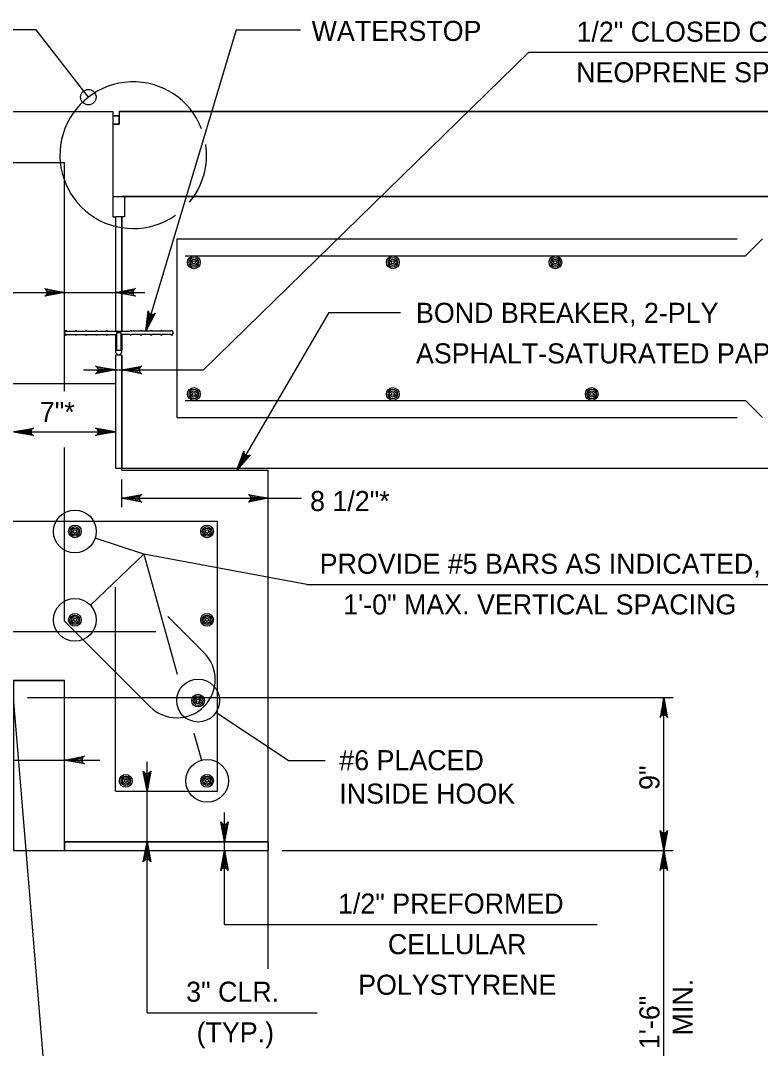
# Model space of a CAD drawing. Extents: x 636530 to 644067, y 294168 to 299122.
# Drawn here: x 641811.4 to 641922.1, y 296650.4 to 296804.1 of the extents above; entities that cross this region are included whole.
import ezdxf

# ---------------------------------------------------------------- set-up
doc = ezdxf.new("R2010")
doc.units = 0
doc.layers.add('1', color=7, linetype='Continuous')

msp = doc.modelspace()

# ---------------------------------------------------------------- linework, layer by layer
at = {"layer": '1'}
for p, q in [((641813.72, 296802.78), (641805.14, 296802.78)), ((641821.52, 296792.69), (641813.72, 296802.78)), ((641843.61, 296802.78), (641830.14, 296757.71)), ((641843.61, 296802.78), (641853.25, 296802.78)), ((641838.76, 296751.9), (641887.44, 296799.43)), ((641887.44, 296799.43), (641938.92, 296799.43)), ((641684.45, 296790.53), (641825.19, 296790.53)), ((641825.19, 296790.53), (641825.19, 296774.78)), ((641825.19, 296789.9), (641826.15, 296789.9)), ((641826.15, 296790.53), (641975.2, 296790.53)), ((641826.15, 296790.53), (641826.15, 296788.63)), ((641825.19, 296788.63), (641826.15, 296788.63)), ((641703.66, 296782.91), (641817.96, 296782.91)), ((641817.96, 296748.71), (641817.96, 296782.91)), ((641975.2, 296777.83), (641826.53, 296777.83)), ((641826.91, 296777.83), (641826.91, 296774.78)), ((641826.91, 296777.83), (641826.91, 296774.78)), ((641825.19, 296774.78), (641825.58, 296774.78)), ((641825.58, 296774.78), (641825.58, 296757.71)), ((641826.91, 296774.78), (641826.53, 296774.78)), ((641826.53, 296774.78), (641826.53, 296757.71)), ((641834.76, 296771.48), (641918.58, 296771.48)), ((641834.76, 296771.48), (641834.76, 296744.81)), ((641919.85, 296768.94), (641922.39, 296771.48)), ((641835.98, 296768.94), (641919.85, 296768.94)), ((641794.44, 296763.5), (641829.98, 296763.5)), ((641857.5, 296760.48), (641843.75, 296736.89)), ((641857.5, 296760.48), (641868.21, 296760.48)), ((641818.15, 296757.86), (641817.92, 296757.46)), ((641817.92, 296757.46), (641818.15, 296757.05)), ((641818.15, 296757.86), (641818.23, 296757.71)), ((641818.23, 296757.2), (641818.15, 296757.05)), ((641818.23, 296757.71), (641819.59, 296757.71)), ((641818.23, 296757.2), (641819.59, 296757.2)), ((641819.67, 296757.86), (641819.59, 296757.71)), ((641819.59, 296757.2), (641819.67, 296757.05)), ((641819.67, 296757.86), (641819.75, 296757.71)), ((641819.75, 296757.2), (641819.67, 296757.05)), ((641819.75, 296757.71), (641821.11, 296757.71)), ((641819.75, 296757.2), (641821.11, 296757.2)), ((641821.19, 296757.86), (641821.11, 296757.71)), ((641821.11, 296757.2), (641821.19, 296757.05)), ((641821.19, 296757.86), (641821.28, 296757.71)), ((641821.28, 296757.2), (641821.19, 296757.05)), ((641821.28, 296757.71), (641822.63, 296757.71)), ((641821.28, 296757.2), (641822.63, 296757.2)), ((641822.72, 296757.86), (641822.63, 296757.71)), ((641822.63, 296757.2), (641822.72, 296757.05)), ((641822.72, 296757.86), (641822.8, 296757.71)), ((641822.8, 296757.2), (641822.72, 296757.05)), ((641822.8, 296757.71), (641824.16, 296757.71)), ((641822.8, 296757.2), (641824.16, 296757.2)), ((641824.24, 296757.86), (641824.16, 296757.71)), ((641824.16, 296757.2), (641824.24, 296757.05)), ((641824.24, 296757.86), (641824.32, 296757.71)), ((641824.32, 296757.2), (641824.24, 296757.05)), ((641824.32, 296757.71), (641827.77, 296757.71)), ((641824.32, 296757.2), (641825.57, 296757.2)), ((641825.57, 296757.2), (641825.57, 296754.79)), ((641825.72, 296757.51), (641826.38, 296757.51)), ((641825.72, 296757.51), (641825.72, 296754.79)), ((641826.38, 296757.51), (641826.38, 296754.79)), ((641826.53, 296757.2), (641826.53, 296754.79)), ((641827.77, 296757.2), (641826.53, 296757.2)), ((641827.86, 296757.86), (641827.77, 296757.71)), ((641827.77, 296757.2), (641827.86, 296757.05)), ((641827.86, 296757.86), (641827.94, 296757.71)), ((641827.94, 296757.2), (641827.86, 296757.05)), ((641829.3, 296757.71), (641827.94, 296757.71)), ((641829.3, 296757.2), (641827.94, 296757.2)), ((641829.38, 296757.86), (641829.3, 296757.71)), ((641829.3, 296757.2), (641829.38, 296757.05)), ((641829.38, 296757.86), (641829.46, 296757.71)), ((641829.46, 296757.2), (641829.38, 296757.05)), ((641830.82, 296757.71), (641829.46, 296757.71)), ((641830.82, 296757.2), (641829.46, 296757.2)), ((641830.9, 296757.86), (641830.82, 296757.71)), ((641830.82, 296757.2), (641830.9, 296757.05)), ((641830.9, 296757.86), (641830.99, 296757.71)), ((641830.99, 296757.2), (641830.9, 296757.05)), ((641832.34, 296757.71), (641830.99, 296757.71)), ((641832.34, 296757.2), (641830.99, 296757.2)), ((641832.43, 296757.86), (641832.34, 296757.71)), ((641832.34, 296757.2), (641832.43, 296757.05)), ((641832.43, 296757.86), (641832.51, 296757.71)), ((641832.51, 296757.2), (641832.43, 296757.05)), ((641833.87, 296757.71), (641832.51, 296757.71)), ((641833.87, 296757.2), (641832.51, 296757.2)), ((641833.95, 296757.86), (641833.87, 296757.71)), ((641833.87, 296757.2), (641833.95, 296757.05)), ((641833.95, 296757.86), (641834.18, 296757.46)), ((641834.18, 296757.46), (641833.95, 296757.05)), ((641825.58, 296754.09), (641825.58, 296737.19)), ((641826.38, 296754.79), (641825.72, 296754.79)), ((641826.53, 296754.09), (641826.53, 296737.19)), ((641820.78, 296751.9), (641838.76, 296751.9)), ((641756.55, 296749.89), (641825.58, 296749.89)), ((641835.98, 296747.35), (641919.85, 296747.35)), ((641919.85, 296747.35), (641922.39, 296744.81)), ((641834.76, 296744.81), (641918.58, 296744.81)), ((641810.34, 296742.64), (641825.58, 296742.64)), ((641817.96, 296714.33), (641817.96, 296740.28)), ((641825.58, 296737.19), (641975.2, 296737.19)), ((641826.53, 296736.89), (641826.53, 296737.19)), ((641826.53, 296736.89), (641826.53, 296737.19)), ((641826.53, 296736.89), (641826.53, 296737.19)), ((641826.53, 296736.89), (641826.53, 296737.19)), ((641826.53, 296736.89), (641848.44, 296736.89)), ((641826.53, 296731.39), (641826.53, 296735.5)), ((641848.44, 296681.31), (641848.44, 296736.89)), ((641826.53, 296732.7), (641853.39, 296732.7)), ((641769.22, 296729.27), (641840.82, 296729.27)), ((641840.82, 296688.93), (641840.82, 296729.27)), ((641819.5, 296727.75), (641819.5, 296727.75)), ((641829.8, 296724.34), (641822.54, 296726.75)), ((641829.8, 296724.34), (641821.82, 296716.74)), ((641829.8, 296724.34), (641834.82, 296706.38)), ((641854.21, 296719.82), (641829.8, 296724.34)), ((641825.58, 296688.93), (641825.58, 296719.41)), ((641854.21, 296719.82), (641942.73, 296719.82)), ((641830.73, 296701.56), (641817.96, 296714.33)), ((641819.5, 296714.53), (641819.5, 296714.53)), ((641838.81, 296709.64), (641833.43, 296715.03)), ((641831.62, 296712.75), (641775.05, 296712.75)), ((641772.24, 296705.44), (641817.96, 296705.44)), ((641817.96, 296681.31), (641817.96, 296705.44)), ((641818.47, 296604.36), (641810.34, 296702.9)), ((641812.4, 296702.9), (641909.01, 296702.9)), ((641837.93, 296702.45), (641837.93, 296702.45)), ((641907.61, 296680.04), (641907.61, 296702.9)), ((641851.43, 296693.47), (641840.6, 296700.67)), ((641837.28, 296697.59), (641838.42, 296693.53)), ((641793.56, 296693.56), (641823.22, 296693.56)), ((641830.29, 296655.75), (641830.29, 296693.28)), ((641851.43, 296693.47), (641856.97, 296693.47)), ((641839.28, 296690.45), (641839.28, 296690.45)), ((641825.58, 296688.93), (641840.82, 296688.93)), ((641841.88, 296668.99), (641841.88, 296685.71)), ((641817.96, 296681.31), (641848.44, 296681.31)), ((641848.44, 296681.31), (641848.44, 296680.04)), ((641810.34, 296680.04), (641848.44, 296680.04)), ((641848.44, 296662.32), (641848.44, 296680.04)), ((641850.5, 296680.04), (641909.01, 296680.04)), ((641907.61, 296634.32), (641907.61, 296680.04)), ((641841.88, 296668.99), (641897.63, 296668.99)), ((641830.29, 296655.75), (641855.74, 296655.75))]:
    msp.add_line(p, q, dxfattribs=at)
for points in [[(641975.2, 296790.53), (641826.15, 296790.53), (641826.15, 296788.63), (641825.19, 296788.63), (641825.19, 296777.83), (641975.2, 296777.83)], [(641825.19, 296788.63), (641826.15, 296788.63), (641826.15, 296789.9), (641825.19, 296789.9)], [(641825.58, 296757.71), (641826.53, 296757.71), (641826.53, 296774.78), (641825.58, 296774.78)], [(641825.58, 296737.19), (641826.53, 296737.19), (641826.53, 296754.09), (641825.58, 296754.09)], [(641810.34, 296680.04), (641817.96, 296680.04), (641817.96, 296705.44), (641810.34, 296705.44)], [(641817.96, 296680.04), (641848.44, 296680.04), (641848.44, 296681.31), (641817.96, 296681.31)]]:
    msp.add_lwpolyline(points, close=True, dxfattribs=at)
for points in [[(641817.96, 296763.5), (641814.98, 296762.95), (641815.21, 296763.1), (641815.33, 296763.3), (641815.36, 296763.5), (641815.33, 296763.7), (641815.21, 296763.9), (641814.98, 296764.06), (641817.96, 296763.5), (641815.21, 296763.9), (641815.33, 296763.7), (641817.96, 296763.5), (641815.36, 296763.5), (641815.33, 296763.3), (641817.96, 296763.5), (641815.21, 296763.1)], [(641825.58, 296763.5), (641828.56, 296764.06), (641828.33, 296763.9), (641828.21, 296763.7), (641828.18, 296763.5), (641828.21, 296763.3), (641828.33, 296763.1), (641828.56, 296762.95), (641825.58, 296763.5), (641828.33, 296763.1), (641828.21, 296763.3), (641825.58, 296763.5), (641828.18, 296763.5), (641828.21, 296763.7), (641825.58, 296763.5), (641828.33, 296763.9)], [(641830.14, 296757.71), (641830.46, 296760.73), (641830.5, 296760.59), (641830.55, 296760.46), (641830.63, 296760.38), (641830.7, 296760.29), (641830.8, 296760.25), (641830.89, 296760.2), (641830.99, 296760.19), (641831.09, 296760.18), (641831.2, 296760.2), (641831.31, 296760.23), (641831.42, 296760.32), (641831.53, 296760.41), (641830.14, 296757.71), (641831.42, 296760.32), (641831.31, 296760.23), (641830.14, 296757.71), (641831.2, 296760.2), (641831.09, 296760.18), (641830.14, 296757.71), (641830.99, 296760.19), (641830.89, 296760.2), (641830.14, 296757.71), (641830.8, 296760.25), (641830.7, 296760.29), (641830.14, 296757.71), (641830.63, 296760.38), (641830.55, 296760.46), (641830.14, 296757.71), (641830.5, 296760.59)], [(641825.58, 296751.9), (641822.59, 296751.34), (641822.82, 296751.5), (641822.94, 296751.7), (641822.98, 296751.9), (641822.94, 296752.1), (641822.82, 296752.3), (641822.59, 296752.46), (641825.58, 296751.9), (641822.82, 296752.3), (641822.94, 296752.1), (641825.58, 296751.9), (641822.98, 296751.9), (641822.94, 296751.7), (641825.58, 296751.9), (641822.82, 296751.5)], [(641826.53, 296751.9), (641829.51, 296752.46), (641829.28, 296752.3), (641829.16, 296752.1), (641829.13, 296751.9), (641829.16, 296751.7), (641829.28, 296751.5), (641829.51, 296751.34), (641826.53, 296751.9), (641829.28, 296751.5), (641829.16, 296751.7), (641826.53, 296751.9), (641829.13, 296751.9), (641829.16, 296752.1), (641826.53, 296751.9), (641829.28, 296752.3)], [(641810.34, 296742.64), (641813.32, 296743.2), (641813.21, 296743.12), (641813.09, 296743.04), (641813.03, 296742.94), (641812.97, 296742.84), (641812.96, 296742.74), (641812.94, 296742.64), (641812.96, 296742.54), (641812.97, 296742.44), (641813.03, 296742.34), (641813.09, 296742.24), (641813.21, 296742.16), (641813.32, 296742.08), (641810.34, 296742.64), (641813.21, 296742.16), (641813.09, 296742.24), (641810.34, 296742.64), (641813.03, 296742.34), (641812.97, 296742.44), (641810.34, 296742.64), (641812.96, 296742.54), (641812.94, 296742.64), (641810.34, 296742.64), (641812.96, 296742.74), (641812.97, 296742.84), (641810.34, 296742.64), (641813.03, 296742.94), (641813.09, 296743.04), (641810.34, 296742.64), (641813.21, 296743.12)], [(641825.58, 296742.64), (641822.6, 296742.08), (641822.71, 296742.16), (641822.83, 296742.24), (641822.89, 296742.34), (641822.95, 296742.44), (641822.96, 296742.54), (641822.98, 296742.64), (641822.96, 296742.74), (641822.95, 296742.84), (641822.89, 296742.94), (641822.83, 296743.04), (641822.71, 296743.12), (641822.6, 296743.2), (641825.58, 296742.64), (641822.71, 296743.12), (641822.83, 296743.04), (641825.58, 296742.64), (641822.89, 296742.94), (641822.95, 296742.84), (641825.58, 296742.64), (641822.96, 296742.74), (641822.98, 296742.64), (641825.58, 296742.64), (641822.96, 296742.54), (641822.95, 296742.44), (641825.58, 296742.64), (641822.89, 296742.34), (641822.83, 296742.24), (641825.58, 296742.64), (641822.71, 296742.16)], [(641843.75, 296736.89), (641844.77, 296739.75), (641844.79, 296739.47), (641844.9, 296739.26), (641845.06, 296739.13), (641845.25, 296739.06), (641845.48, 296739.06), (641845.73, 296739.18), (641843.75, 296736.89), (641845.48, 296739.06), (641845.25, 296739.06), (641843.75, 296736.89), (641845.06, 296739.13), (641844.9, 296739.26), (641843.75, 296736.89), (641844.79, 296739.47)], [(641826.53, 296732.7), (641829.51, 296733.26), (641829.28, 296733.1), (641829.16, 296732.9), (641829.13, 296732.7), (641829.16, 296732.5), (641829.28, 296732.3), (641829.51, 296732.14), (641826.53, 296732.7), (641829.28, 296732.3), (641829.16, 296732.5), (641826.53, 296732.7), (641829.13, 296732.7), (641829.16, 296732.9), (641826.53, 296732.7), (641829.28, 296733.1)], [(641848.44, 296732.7), (641845.46, 296732.14), (641845.69, 296732.3), (641845.81, 296732.5), (641845.84, 296732.7), (641845.81, 296732.9), (641845.69, 296733.1), (641845.46, 296733.26), (641848.44, 296732.7), (641845.69, 296733.1), (641845.81, 296732.9), (641848.44, 296732.7), (641845.84, 296732.7), (641845.81, 296732.5), (641848.44, 296732.7), (641845.69, 296732.3)], [(641907.61, 296702.9), (641907.05, 296699.92), (641907.13, 296700.04), (641907.21, 296700.15), (641907.31, 296700.21), (641907.41, 296700.27), (641907.51, 296700.29), (641907.61, 296700.3), (641907.71, 296700.29), (641907.81, 296700.27), (641907.91, 296700.21), (641908.01, 296700.15), (641908.09, 296700.04), (641908.17, 296699.92), (641907.61, 296702.9), (641908.09, 296700.04), (641908.01, 296700.15), (641907.61, 296702.9), (641907.91, 296700.21), (641907.81, 296700.27), (641907.61, 296702.9), (641907.71, 296700.29), (641907.61, 296700.3), (641907.61, 296702.9), (641907.51, 296700.29), (641907.41, 296700.27), (641907.61, 296702.9), (641907.31, 296700.21), (641907.21, 296700.15), (641907.61, 296702.9), (641907.13, 296700.04)], [(641817.96, 296693.56), (641820.94, 296694.12), (641820.71, 296693.96), (641820.59, 296693.76), (641820.56, 296693.56), (641820.59, 296693.36), (641820.71, 296693.16), (641820.94, 296693), (641817.96, 296693.56), (641820.71, 296693.16), (641820.59, 296693.36), (641817.96, 296693.56), (641820.56, 296693.56), (641820.59, 296693.76), (641817.96, 296693.56), (641820.71, 296693.96)], [(641830.29, 296688.93), (641829.73, 296691.92), (641829.89, 296691.69), (641830.09, 296691.57), (641830.29, 296691.53), (641830.49, 296691.57), (641830.69, 296691.69), (641830.85, 296691.92), (641830.29, 296688.93), (641830.69, 296691.69), (641830.49, 296691.57), (641830.29, 296688.93), (641830.29, 296691.53), (641830.09, 296691.57), (641830.29, 296688.93), (641829.89, 296691.69)], [(641841.88, 296681.31), (641841.32, 296684.3), (641841.48, 296684.07), (641841.68, 296683.95), (641841.88, 296683.91), (641842.08, 296683.95), (641842.28, 296684.07), (641842.44, 296684.3), (641841.88, 296681.31), (641842.28, 296684.07), (641842.08, 296683.95), (641841.88, 296681.31), (641841.88, 296683.91), (641841.68, 296683.95), (641841.88, 296681.31), (641841.48, 296684.07)], [(641907.61, 296680.04), (641907.05, 296683.03), (641907.13, 296682.91), (641907.21, 296682.8), (641907.31, 296682.74), (641907.41, 296682.68), (641907.51, 296682.66), (641907.61, 296682.64), (641907.71, 296682.66), (641907.81, 296682.68), (641907.91, 296682.74), (641908.01, 296682.8), (641908.09, 296682.91), (641908.17, 296683.03), (641907.61, 296680.04), (641908.09, 296682.91), (641908.01, 296682.8), (641907.61, 296680.04), (641907.91, 296682.74), (641907.81, 296682.68), (641907.61, 296680.04), (641907.71, 296682.66), (641907.61, 296682.64), (641907.61, 296680.04), (641907.51, 296682.66), (641907.41, 296682.68), (641907.61, 296680.04), (641907.31, 296682.74), (641907.21, 296682.8), (641907.61, 296680.04), (641907.13, 296682.91)], [(641830.29, 296681.31), (641830.85, 296678.33), (641830.69, 296678.56), (641830.49, 296678.68), (641830.29, 296678.71), (641830.09, 296678.68), (641829.89, 296678.56), (641829.73, 296678.33), (641830.29, 296681.31), (641829.89, 296678.56), (641830.09, 296678.68), (641830.29, 296681.31), (641830.29, 296678.71), (641830.49, 296678.68), (641830.29, 296681.31), (641830.69, 296678.56)], [(641841.88, 296680.04), (641842.44, 296677.06), (641842.28, 296677.29), (641842.08, 296677.41), (641841.88, 296677.44), (641841.68, 296677.41), (641841.48, 296677.29), (641841.32, 296677.06), (641841.88, 296680.04), (641841.48, 296677.29), (641841.68, 296677.41), (641841.88, 296680.04), (641841.88, 296677.44), (641842.08, 296677.41), (641841.88, 296680.04), (641842.28, 296677.29)], [(641907.61, 296680.04), (641908.17, 296677.06), (641908.09, 296677.18), (641908.01, 296677.29), (641907.91, 296677.35), (641907.81, 296677.41), (641907.71, 296677.43), (641907.61, 296677.44), (641907.51, 296677.43), (641907.41, 296677.41), (641907.31, 296677.35), (641907.21, 296677.29), (641907.13, 296677.18), (641907.05, 296677.06), (641907.61, 296680.04), (641907.13, 296677.18), (641907.21, 296677.29), (641907.61, 296680.04), (641907.31, 296677.35), (641907.41, 296677.41), (641907.61, 296680.04), (641907.51, 296677.43), (641907.61, 296677.44), (641907.61, 296680.04), (641907.71, 296677.43), (641907.81, 296677.41), (641907.61, 296680.04), (641907.91, 296677.35), (641908.01, 296677.29), (641907.61, 296680.04), (641908.09, 296677.18)]]:
    msp.add_lwpolyline(points, dxfattribs=at)
for centre, radius in [((641821.52, 296792.69), 1.16), ((641837.3, 296767.99), 0.952), ((641837.3, 296767.99), 0.714), ((641837.3, 296767.99), 0.476), ((641837.3, 296767.99), 0.238), ((641867.07, 296767.99), 0.952), ((641867.07, 296767.99), 0.714), ((641867.07, 296767.99), 0.476), ((641867.07, 296767.99), 0.238), ((641891.4, 296767.99), 0.952), ((641891.4, 296767.99), 0.714), ((641891.4, 296767.99), 0.476), ((641891.4, 296767.99), 0.238), ((641837.3, 296748.3), 0.952), ((641837.3, 296748.3), 0.714), ((641837.3, 296748.3), 0.476), ((641837.3, 296748.3), 0.238), ((641867.07, 296748.3), 0.952), ((641867.07, 296748.3), 0.714), ((641867.07, 296748.3), 0.476), ((641867.07, 296748.3), 0.238), ((641896.83, 296748.3), 0.952), ((641896.83, 296748.3), 0.714), ((641896.83, 296748.3), 0.476), ((641896.83, 296748.3), 0.238), ((641819.5, 296727.75), 3.2), ((641819.5, 296727.75), 0.952), ((641819.5, 296727.75), 0.714), ((641819.5, 296727.75), 0.476), ((641819.5, 296727.75), 0.238), ((641839.28, 296727.75), 0.952), ((641839.28, 296727.75), 0.714), ((641839.28, 296727.75), 0.476), ((641839.28, 296727.75), 0.238), ((641819.5, 296714.53), 3.2), ((641819.5, 296714.53), 0.952), ((641839.28, 296714.53), 0.952), ((641819.5, 296714.53), 0.714), ((641819.5, 296714.53), 0.476), ((641819.5, 296714.53), 0.238), ((641839.28, 296714.53), 0.714), ((641839.28, 296714.53), 0.476), ((641839.28, 296714.53), 0.238), ((641837.93, 296702.45), 3.2), ((641837.93, 296702.45), 0.952), ((641837.93, 296702.45), 0.714), ((641837.93, 296702.45), 0.476), ((641837.93, 296702.45), 0.238), ((641839.28, 296690.45), 3.2), ((641827.12, 296690.45), 0.952), ((641827.12, 296690.45), 0.714), ((641827.12, 296690.45), 0.476), ((641839.28, 296690.45), 0.952), ((641839.28, 296690.45), 0.714), ((641839.28, 296690.45), 0.476), ((641827.12, 296690.45), 0.238), ((641839.28, 296690.45), 0.238)]:
    msp.add_circle(centre, radius, dxfattribs=at)
for centre, radius, start, end in [((641828.23, 296784.01), 10.97, 21.1835, 305.089), ((641828.23, 296784.01), 10.97, 320.0619, 8.383), ((641834.77, 296705.6), 5.72, 225, 45)]:
    msp.add_arc(centre, radius, start, end, dxfattribs=at)
msp.add_ellipse((641826.05, 296754.79), major_axis=(0, 0.641), ratio=0.75, start_param=1.570796, end_param=4.712389, dxfattribs=at)

# ---------------------------------------------------------------- texts
for s, p in [('WATERSTOP', (641854.92, 296801.1)), ('BOND BREAKER, 2-PLY ', (641870.53, 296758.94)), ('ASPHALT-SATURATED PAPER', (641870.53, 296752.87)), ('7"*', (641814.26, 296744.12)), ('8 1/2"*', (641854.69, 296730.8)), ('PROVIDE #5 BARS AS INDICATED,', (641856.12, 296721.41)), ('1\'-0" MAX. VERTICAL SPACING', (641859.64, 296715.33)), ('3" CLR.', (641836.15, 296657.42)), ('(TYP.)', (641837.71, 296651.34))]:
    msp.add_text(s, height=3, dxfattribs=at).set_placement(p)
for s, rotation, p in [('1/2" CLOSED CELL', 360, (641894.55, 296800.98)), ('NEOPRENE SPONGE', 360, (641894.5, 296794.91)), ('#6 PLACED', 360, (641859.06, 296692.04)), ('9"', 90, (641906.96, 296689.09)), ('INSIDE HOOK', 360, (641859.06, 296687.04)), ('1/2" PREFORMED', 360, (641858.87, 296670.6)), ('CELLULAR', 360, (641866.33, 296664.53)), ('POLYSTYRENE', 360, (641861.88, 296658.46)), ('MIN.', 90, (641911.94, 296652.38)), ('1\'-6"', 90, (641906.96, 296650.33))]:
    msp.add_text(s, height=3, rotation=rotation, dxfattribs=at).set_placement(p)

doc.saveas('drawing.dxf')
